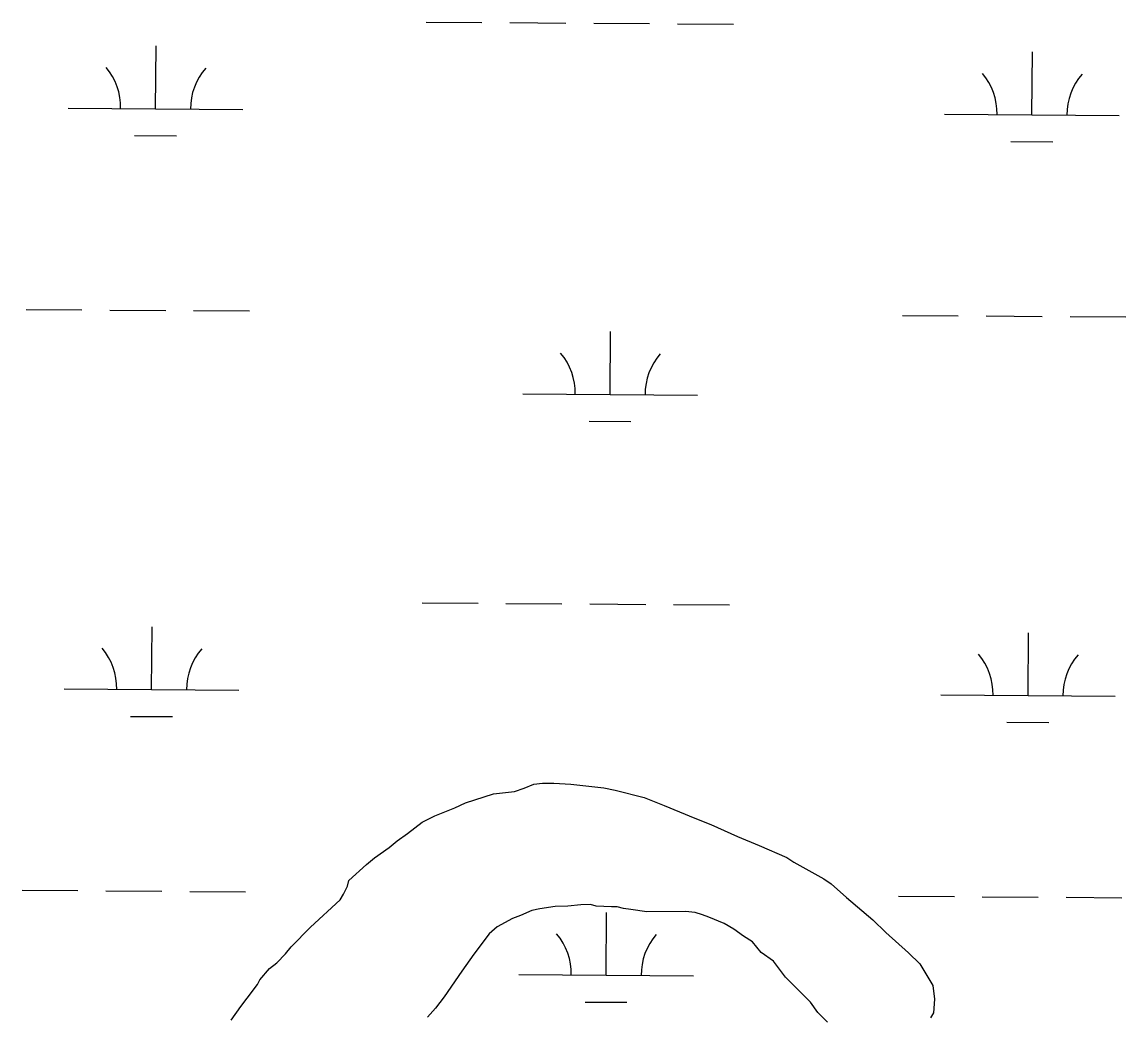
# Model space of a CAD drawing. Extents: x 3172231 to 3210228, y 940198 to 965780.
# Drawn here: x 3178210 to 3178842, y 961449 to 962019 of the extents above; entities that cross this region are included whole.
import ezdxf

# ---------------------------------------------------------------- set-up
doc = ezdxf.new("R2010")
doc.units = 0
doc.layers.add('V-SITE-VEGE', color=7, linetype='Continuous')
doc.layers.add('V-WETL-SWMP', color=7, linetype='Continuous')

msp = doc.modelspace()

# ---------------------------------------------------------------- linework, layer by layer
at = {"layer": 'V-SITE-VEGE'}
for points in [[(3178330.029, 961447.356), (3178335.534, 961455.21), (3178339.206, 961459.83), (3178345.172, 961467.684), (3178346.544, 961470.453), (3178352.053, 961476.925), (3178356.19, 961480.165), (3178361.245, 961485.252), (3178364.454, 961489.409), (3178375.48, 961500.505), (3178392.481, 961516.232), (3178394.314, 961519.464), (3178396.603, 961524.08), (3178397.515, 961527.31), (3178407.622, 961536.561), (3178412.219, 961540.261), (3178420.495, 961546.28), (3178425.091, 961549.983), (3178431.069, 961554.151), (3178439.343, 961560.631), (3178446.706, 961564.342), (3178458.213, 961568.989), (3178464.193, 961571.774), (3178480.307, 961576.896), (3178492.284, 961578.317), (3178497.809, 961580.179), (3178503.333, 961582.501), (3178508.398, 961582.98), (3178514.853, 961583.001), (3178524.534, 961582.573), (3178543.435, 961580.33), (3178549.89, 961578.968), (3178566.495, 961574.877), (3178578.034, 961570.305), (3178595.571, 961562.99), (3178604.799, 961559.332), (3178620.032, 961552.469), (3178632.492, 961547.442), (3178648.184, 961540.581), (3178652.339, 961537.828), (3178669.424, 961528.207), (3178673.581, 961525.454), (3178682.363, 961517.649), (3178697.614, 961504.796), (3178705.012, 961497.446), (3178717.955, 961485.965), (3178724.429, 961479.536), (3178731.842, 961467.117), (3178732.791, 961459.285), (3178732.354, 961451.45), (3178730.522, 961448.679)], [(3178671.537, 961446.178), (3178665.989, 961451.691), (3178661.821, 961457.669), (3178647.487, 961471.907), (3178640.545, 961481.103), (3178633.614, 961486.149), (3178628.525, 961492.123), (3178623.446, 961495.332), (3178617.902, 961499.463), (3178612.36, 961502.67), (3178603.593, 961506.33), (3178599.9, 961507.698), (3178595.749, 961509.068), (3178590.215, 961509.511), (3178568.095, 961509.439), (3178558.873, 961510.791), (3178554.723, 961511.237), (3178551.033, 961512.146), (3178547.807, 961512.136), (3178539.05, 961512.568), (3178535.82, 961513.48), (3178530.291, 961513.459), (3178522.92, 961512.515), (3178515.545, 961512.49), (3178506.794, 961511.079), (3178502.188, 961510.141), (3178495.745, 961507.354), (3178491.141, 961505.496), (3178482.4, 961500.86), (3178477.807, 961496.696), (3178469.088, 961485.145), (3178462.209, 961475.444), (3178452.116, 961460.664), (3178447.068, 961454.194), (3178442.476, 961449.111)]]:
    msp.add_lwpolyline(points, dxfattribs=at)
at = {"layer": 'V-WETL-SWMP'}
for p, q in [((3178441.693, 962019.034), (3178473.693, 962018.817)), ((3178489.692, 962018.708), (3178521.692, 962018.49)), ((3178537.691, 962018.381), (3178569.691, 962018.163)), ((3178585.69, 962018.054), (3178617.689, 962017.836)), ((3178286.76, 961969.346), (3178287.005, 962005.345)), ((3178788.656, 961965.93), (3178788.901, 962001.929)), ((3178236.761, 961969.686), (3178336.759, 961969.006)), ((3178738.657, 961966.27), (3178838.655, 961965.589)), ((3178274.655, 961953.997), (3178298.654, 961953.834)), ((3178776.551, 961950.581), (3178800.551, 961950.417)), ((3178212.568, 961854.416), (3178244.567, 961854.199)), ((3178260.566, 961854.09), (3178292.566, 961853.872)), ((3178308.565, 961853.763), (3178340.565, 961853.545)), ((3178714.464, 961851), (3178746.463, 961850.782)), ((3178762.463, 961850.673), (3178794.462, 961850.455)), ((3178810.462, 961850.346), (3178842.461, 961850.129)), ((3178547.088, 961805.708), (3178547.333, 961841.707)), ((3178497.089, 961806.049), (3178597.087, 961805.368)), ((3178534.983, 961790.359), (3178558.982, 961790.196)), ((3178439.429, 961686.367), (3178471.428, 961686.15)), ((3178487.428, 961686.041), (3178519.427, 961685.823)), ((3178535.427, 961685.714), (3178567.426, 961685.496)), ((3178583.426, 961685.387), (3178615.425, 961685.169)), ((3178284.495, 961636.679), (3178284.74, 961672.678)), ((3178786.391, 961633.262), (3178786.637, 961669.262)), ((3178234.496, 961637.019), (3178334.494, 961636.339)), ((3178736.393, 961633.603), (3178836.39, 961632.922)), ((3178272.39, 961621.33), (3178296.39, 961621.167)), ((3178774.287, 961617.913), (3178798.286, 961617.75)), ((3178210.303, 961521.749), (3178242.302, 961521.531)), ((3178258.302, 961521.423), (3178290.301, 961521.205)), ((3178306.301, 961521.096), (3178338.3, 961520.878)), ((3178712.199, 961518.333), (3178744.199, 961518.115)), ((3178760.198, 961518.006), (3178792.198, 961517.788)), ((3178808.197, 961517.679), (3178840.196, 961517.462)), ((3178544.823, 961473.041), (3178545.068, 961509.04)), ((3178494.824, 961473.381), (3178594.822, 961472.701)), ((3178532.718, 961457.692), (3178556.718, 961457.529))]:
    msp.add_line(p, q, dxfattribs=at)
for centre, start, end in [((3178231.521, 961970.197), 358.838166, 40.381824), ((3178342.005, 961969.445), 138.838162, 180.38182), ((3178733.418, 961966.78), 358.838166, 40.381824), ((3178843.901, 961966.028), 138.838162, 180.38182), ((3178491.849, 961806.559), 358.838166, 40.381824), ((3178602.333, 961805.807), 138.838162, 180.38182), ((3178229.257, 961637.53), 358.838166, 40.381824), ((3178339.74, 961636.778), 138.838162, 180.38182), ((3178731.153, 961634.113), 358.838166, 40.381824), ((3178841.636, 961633.361), 138.838162, 180.38182), ((3178489.585, 961473.892), 358.838166, 40.381824), ((3178600.068, 961473.14), 138.838162, 180.38182)]:
    msp.add_arc(centre, 35.246, start, end, dxfattribs=at)

doc.saveas('drawing.dxf')
